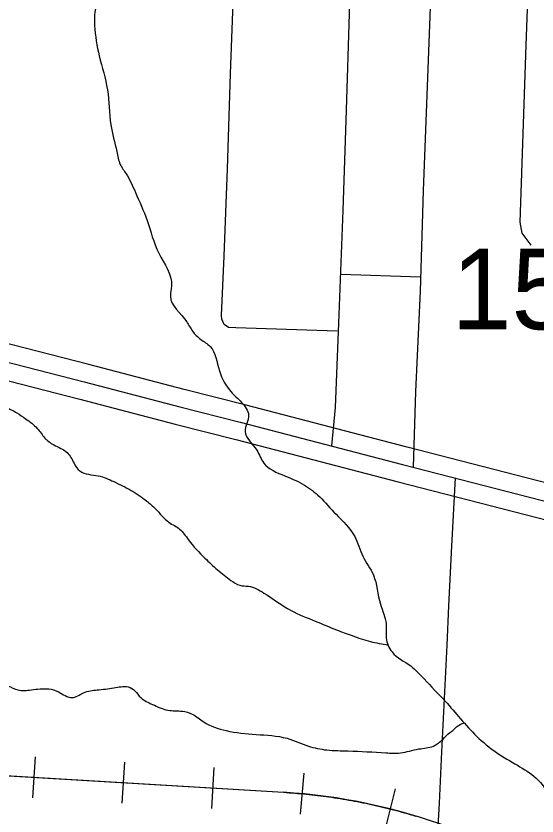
# Model space of a CAD drawing. Extents: x 1219626 to 1426462, y 456797 to 752399.
# Drawn here: x 1326988 to 1329895, y 642787 to 647254 of the extents above; entities that cross this region are included whole.
import ezdxf

# ---------------------------------------------------------------- set-up
doc = ezdxf.new("R2010")
doc.units = 0
for name, color, linetype in [('County Routes Highway Center Lines', 7, 'Continuous'), ('Local Roads Improved', 7, 'Continuous'), ('Local Roads Paved', 7, 'Continuous'), ('Narrow River Creek and Branch and Slough', 7, 'Continuous'), ('Railroads', 7, 'Continuous'), ('Section Numbers', 7, 'Continuous'), ('US Route Divided Highway Outline and Fill', 7, 'Continuous'), ('US Routes Highway Center Lines', 7, 'Continuous')]:
    doc.layers.add(name, color=color, linetype=linetype)

msp = doc.modelspace()

# ---------------------------------------------------------------- linework, layer by layer
at = {"layer": 'County Routes Highway Center Lines'}
msp.add_lwpolyline([(1329339.7, 642663.6), (1329351.3, 642858.6), (1329363.5, 643145.3), (1329379.9, 643443.1), (1329394, 643740), (1329403.2, 643960.8), (1329419.7, 644294.1), (1329441.1, 644675.8)], dxfattribs=at)
at = {"layer": 'Local Roads Improved'}
msp.add_lwpolyline([(1329857.3, 647747.4), (1329832.5, 647090.7), (1329800.5, 646102.1), (1329811.2, 646041.8), (1329860.9, 645974.3)], dxfattribs=at)
at = {"layer": 'Local Roads Paved'}
msp.add_line((1328800.6, 645812.7), (1329245.3, 645797.2), dxfattribs=at)
for points in [[(1328238.8, 648646.8), (1329008.5, 648622.5), (1329081.3, 648618.9), (1329257, 648613.6), (1329293.4, 648610.9), (1329325.3, 648600.3), (1329344, 648584.3), (1329343.1, 648549.7), (1329340.4, 648488.5), (1329323.5, 648033.2), (1329302.2, 647402.2), (1329280.1, 646812.1), (1329260.5, 646277.8), (1329242.8, 645717), (1329217.1, 645157), (1329203.4, 644735)], [(1328749.8, 644852.9), (1328771.6, 645068.3), (1328790.2, 645538.6), (1328814.2, 646168.7), (1328831.9, 646727.8), (1328849.7, 647267.3), (1328867.4, 647800.7)], [(1328780.4, 645494.7), (1328215.1, 645512.4), (1328174.3, 645515.1), (1328149.5, 645532), (1328136.2, 645560.4), (1328135.3, 645581.7), (1328149.5, 645913.6), (1328167.2, 646400.8), (1328185, 646931.4), (1328203.6, 647430.2)]]:
    msp.add_lwpolyline(points, dxfattribs=at)
at = {"layer": 'Narrow River Creek and Branch and Slough'}
for points in [[(1329048.5, 654114.6), (1329045.3, 654026.3), (1329058.3, 653929.1), (1329136, 653844.9), (1329207.2, 653767.2), (1329259, 653689.4), (1329317.2, 653611.7), (1329420.8, 653521), (1329498.5, 653436.8), (1329530.9, 653391.5), (1329569.7, 653294.3), (1329647.4, 653203.6), (1329751, 653093.5), (1329854.6, 652989.9), (1329906.4, 652899.2), (1329951.7, 652724.3), (1330016.4, 652549.4), (1330094.1, 652426.3), (1330204.2, 652283.8), (1330294.8, 652173.7), (1330379, 652115.4), (1330476.1, 652089.5), (1330592.6, 652011.8), (1330728.6, 651966.4), (1330838.6, 651908.1), (1330922.8, 651823.9), (1330981, 651704.6), (1331058.7, 651601), (1331142.9, 651477.9), (1331233.5, 651335.4), (1331304.7, 651160.5), (1331395.4, 650972.7), (1331473.1, 650810.7), (1331492.5, 650720), (1331550.8, 650616.4), (1331615.5, 650512.8), (1331654.3, 650415.6), (1331712.6, 650324.9), (1331809.7, 650260.1), (1331900.3, 650240.7), (1331952.1, 650188.9), (1332068.7, 650065.8), (1332165.8, 649994.6), (1332262.9, 649916.8), (1332334.1, 649832.6), (1332385.9, 649787.3), (1332483, 649696.6), (1332560.7, 649644.8), (1332699.9, 649511.9), (1332816.4, 649362.9), (1332894.1, 649233.4), (1332945.9, 649103.8), (1332952.4, 649000.2), (1332971.8, 648941.9), (1332958.8, 648799.4), (1332932.9, 648643.9), (1332894.1, 648482), (1332868.2, 648397.8), (1332829.4, 648307.1), (1332797, 648235.8), (1332784, 648151.6), (1332816.4, 648022.1), (1332861.7, 647840.7), (1332920, 647639.9), (1332997.7, 647483.3), (1333036.5, 647386.2), (1333081.8, 647269.6), (1333107.7, 647165.9), (1333159.5, 647094.7), (1333217.8, 647068.8), (1333256.6, 647016.9), (1333256.6, 646945.7), (1333282.5, 646868), (1333321.4, 646822.6), (1333366.7, 646777.3), (1333392.6, 646699.5), (1333399.1, 646615.3), (1333418.5, 646550.6), (1333463.8, 646492.3), (1333522.1, 646492.3), (1333580.3, 646485.8), (1333586.8, 646395.1), (1333619.2, 646259.1), (1333683.9, 646116.6), (1333729.2, 646084.2), (1333781, 646064.8), (1333826.3, 645954.6), (1333891.1, 645805.7), (1333942.9, 645721.4), (1334007.6, 645643.7), (1334078.8, 645553)], [(1327523.7, 647493.8), (1327491.2, 647422.2), (1327432.6, 647298.4), (1327426.1, 647200.7), (1327452.1, 647031.3), (1327497.7, 646842.4), (1327517.2, 646647), (1327549.8, 646497.2), (1327569.3, 646425.5), (1327601.9, 646373.4), (1327653.9, 646269.2), (1327719, 646112.8), (1327784.1, 645930.4), (1327855.8, 645748), (1327849.3, 645689.4), (1327940.4, 645546.1), (1327973, 645494), (1328018.5, 645448.4), (1328070.6, 645409.3), (1328122.7, 645272.5), (1328187.8, 645155.3), (1328246.4, 645096.6), (1328285.5, 645025), (1328265.9, 644933.8), (1328331, 644829.6), (1328370.1, 644757.9), (1328487.3, 644686.3), (1328598, 644634.1), (1328682.6, 644569), (1328773.7, 644471.3), (1328877.9, 644347.5), (1328923.5, 644236.8), (1328982.1, 644132.6), (1329021.1, 643969.7), (1329053.7, 643859), (1329053.7, 643780.8), (1329086.2, 643702.6), (1329190.4, 643624.5), (1329265.3, 643551.9), (1329382.5, 643428.1), (1329558.3, 643232.7), (1329668.9, 643141.5), (1329786.1, 643069.8), (1329890.3, 642998.2), (1329948.9, 642926.5), (1330001, 642848.4), (1330085.6, 642789.7), (1330183.3, 642718.1), (1330339.5, 642626.9), (1330508.8, 642568.3), (1330632.5, 642509.6), (1330762.7, 642477.1), (1330899.4, 642451), (1331049.2, 642418.4), (1331172.9, 642385.9), (1331283.5, 642320.7), (1331394.2, 642268.6), (1331465.8, 642216.5), (1331517.9, 642157.9), (1331609.1, 642086.2), (1331752.3, 642021.1), (1331876, 641923.4), (1332006.2, 641864.7), (1332097.4, 641793.1), (1332234.1, 641643.3), (1332312.2, 641552.1), (1332357.8, 641428.3), (1332422.9, 641311), (1332514, 641200.3), (1332618.2, 641115.6), (1332807, 640998.4), (1332898.1, 640939.7), (1332982.8, 640855.1), (1333080.4, 640666.2), (1333158.6, 640483.8), (1333230.2, 640320.9), (1333379.9, 640108.5), (1333412.5, 640075.9), (1333471.1, 640023.8), (1333523.2, 639958.7), (1333562.2, 639900), (1333601.3, 639841.4), (1333672.9, 639776.3), (1333718.5, 639698.1), (1333692.4, 639613.4), (1333620.8, 639509.2), (1333568.7, 639431), (1333529.7, 639372.4), (1333464.6, 639281.2), (1333458, 639235.6)], [(1326678.9, 645514.1), (1326711.4, 645470.8), (1326743.8, 645368), (1326733, 645254.4), (1326770.8, 645200.3), (1326814.1, 645157), (1326868.2, 645097.5), (1326927.6, 645070.4), (1326992.5, 645038), (1327041.2, 645005.5), (1327106.1, 644951.4), (1327149.3, 644897.3), (1327198, 644859.5), (1327273.7, 644816.2), (1327311.5, 644756.7), (1327344, 644713.4), (1327446.7, 644686.3), (1327533.2, 644653.9), (1327630.6, 644605.2), (1327717.1, 644545.7), (1327765.7, 644502.4), (1327841.4, 644426.7), (1327900.9, 644388.8), (1327949.6, 644329.3), (1328041.5, 644226.5), (1328111.8, 644161.6), (1328187.5, 644102.1), (1328236.1, 644075), (1328284.8, 644069.6), (1328371.3, 644031.7), (1328522.7, 643934.4), (1328657.9, 643874.9), (1328776.8, 643826.2), (1328863.3, 643793.7), (1328966.1, 643761.2), (1329063.2, 643741.5)], [(1322080.9, 643539.6), (1322167.4, 643523.4), (1322259.3, 643485.5), (1322362, 643442.2), (1322481, 643415.2), (1322551.3, 643399), (1322637.8, 643415.2), (1322740.5, 643453.1), (1322794.6, 643480.1), (1322854.1, 643507.2), (1322924.3, 643518), (1322978.4, 643539.6), (1323016.3, 643555.8), (1323064.9, 643539.6), (1323135.2, 643474.7), (1323200.1, 643409.8), (1323281.2, 643355.7), (1323362.3, 643323.2), (1323432.6, 643285.3), (1323535.3, 643236.7), (1323600.2, 643220.4), (1323675.9, 643215), (1323751.6, 643160.9), (1323827.3, 643096), (1323935.4, 643069), (1324054.4, 643025.7), (1324184.2, 643025.7), (1324319.3, 643004), (1324476.1, 642993.2), (1324589.7, 642982.4), (1324660, 642998.6), (1324719.5, 643031.1), (1324768.1, 643090.6), (1324816.8, 643160.9), (1324843.8, 643220.4), (1324854.6, 643269.1), (1324822.2, 643317.8), (1324789.7, 643361.1), (1324773.5, 643393.5), (1324773.5, 643447.6), (1324806, 643528.8), (1324843.8, 643615.4), (1324870.8, 643653.2), (1324957.4, 643664), (1325049.3, 643680.3), (1325152, 643664), (1325222.3, 643637), (1325314.2, 643577.5), (1325400.7, 643528.8), (1325498.1, 643480.1), (1325573.7, 643442.2), (1325671.1, 643404.4), (1325790, 643382.7), (1325898.2, 643382.7), (1326055, 643409.8), (1326222.6, 643436.8), (1326384.8, 643469.3), (1326509.2, 643507.2), (1326606.5, 643528.8), (1326660.5, 643545), (1326703.8, 643582.9), (1326786.5, 643577.5), (1326878.4, 643528.8), (1326943.3, 643512.6), (1326997.4, 643490.9), (1327073.1, 643490.9), (1327170.4, 643496.3), (1327224.5, 643480.1), (1327300.2, 643447.6), (1327365.1, 643474.7), (1327440.8, 643490.9), (1327532.7, 643501.7), (1327613.8, 643507.2), (1327651.6, 643485.5), (1327684.1, 643447.6), (1327749, 643409.8), (1327835.5, 643377.3), (1327916.6, 643371.9), (1327970.6, 643355.7), (1328035.5, 643312.4), (1328159.9, 643263.7), (1328327.5, 643242.1), (1328500.5, 643220.4), (1328619.5, 643177.1), (1328722.2, 643155.5), (1328841.2, 643150.1), (1329052, 643139.3), (1329133.1, 643139.3), (1329235.9, 643160.9), (1329317, 643177.1), (1329371, 643215)], [(1329371, 643215), (1329408.9, 643252.9), (1329430.5, 643269.1), (1329446.7, 643285.3), (1329490.5, 643307.4)]]:
    msp.add_spline(points, degree=3, dxfattribs=at)
at = {"layer": 'Railroads'}
for p, q in [((1327093.6, 643117.4), (1327079.8, 642887.9)), ((1327592.7, 643087.5), (1327578.9, 642857.9)), ((1326183, 643056.9), (1328479.7, 642919)), ((1328091.8, 643057.5), (1328078, 642827.9)), ((1328594.5, 643025.5), (1328573.3, 642796.5)), ((1329104.3, 642937.6), (1329047.9, 642714.6))]:
    msp.add_line(p, q, dxfattribs=at)
for points in [[(1326183, 643056.9), (1328479.7, 642919), (1328495.6, 642918), (1328511.6, 642916.9), (1328527.6, 642915.8), (1328543.5, 642914.5), (1328559.5, 642913.2), (1328575.4, 642911.8), (1328591.3, 642910.3), (1328607.2, 642908.8), (1328623.2, 642907.1), (1328639.1, 642905.4), (1328655, 642903.6), (1328670.9, 642901.7), (1328686.7, 642899.8), (1328702.6, 642897.8), (1328718.5, 642895.6), (1328734.3, 642893.5), (1328750.2, 642891.2), (1328766, 642888.8), (1328781.8, 642886.4)], [(1328781.8, 642886.4), (1328797.6, 642883.9), (1328813.4, 642881.3), (1328829.2, 642878.6), (1328844.9, 642875.9), (1328860.7, 642873.1), (1328876.4, 642870.2), (1328892.1, 642867.2), (1328907.8, 642864.1), (1328923.5, 642861), (1328939.2, 642857.8), (1328954.9, 642854.5), (1328970.5, 642851.1), (1328986.1, 642847.6), (1329001.7, 642844.1), (1329017.3, 642840.5), (1329032.9, 642836.8), (1329048.4, 642833), (1329064, 642829.2), (1329079.5, 642825.3), (1329095, 642821.3), (1329110.4, 642817.2), (1329125.9, 642813.1), (1329141.3, 642808.8), (1329156.7, 642804.5), (1329172.1, 642800.1), (1329187.5, 642795.7), (1329202.8, 642791.1), (1329218.1, 642786.5)]]:
    msp.add_lwpolyline(points, dxfattribs=at)
msp.add_arc((1328287.8, 639724.8), 3200, 69.5009, 86.5631, dxfattribs=at)
at = {"layer": 'US Route Divided Highway Outline and Fill'}
for points in [[(1330204.2, 644580.1), (1329170.2, 644846.9), (1328263.8, 645082.7), (1327926.3, 645168), (1327393.7, 645308.7), (1326544.5, 645525.1), (1326253.8, 645600.3), (1325929.9, 645671.5), (1325519.9, 645761.4), (1325340.2, 645806.6), (1324376.2, 646054.8), (1323713.4, 646227.6), (1323483.5, 646285.8), (1322982.4, 646416.9), (1322827, 646454.7), (1322479, 646544.9)], [(1322429.7, 646351.1), (1322778.3, 646260.8), (1322933.4, 646223), (1323433.6, 646092.1), (1323663.6, 646033.9), (1324326.1, 645861.2), (1325290.9, 645612.7), (1325474.1, 645566.7), (1325887, 645476.1), (1326207.3, 645405.7), (1326494.8, 645331.4), (1327343.5, 645115.1), (1327876.3, 644974.4), (1328214.1, 644889), (1329120.1, 644653.3), (1330154.6, 644386.4)]]:
    msp.add_lwpolyline(points, dxfattribs=at)
at = {"layer": 'US Routes Highway Center Lines'}
msp.add_lwpolyline([(1322454.3, 646448), (1322802.7, 646357.8), (1322957.9, 646319.9), (1323458.5, 646188.9), (1323688.5, 646130.7), (1324351.2, 645958), (1325315.6, 645709.6), (1325497, 645664), (1325908.4, 645573.8), (1326230.5, 645503), (1326519.7, 645428.3), (1327368.6, 645211.9), (1327901.3, 645071.2), (1328238.9, 644985.8), (1329145.1, 644750.1), (1330179.4, 644483.2)], dxfattribs=at)

# ---------------------------------------------------------------- texts
at = {"layer": 'Section Numbers'}
msp.add_text('15', height=450, rotation=359.9998, dxfattribs=at).set_placement((1329418.2, 645505.2))

doc.saveas('drawing.dxf')
